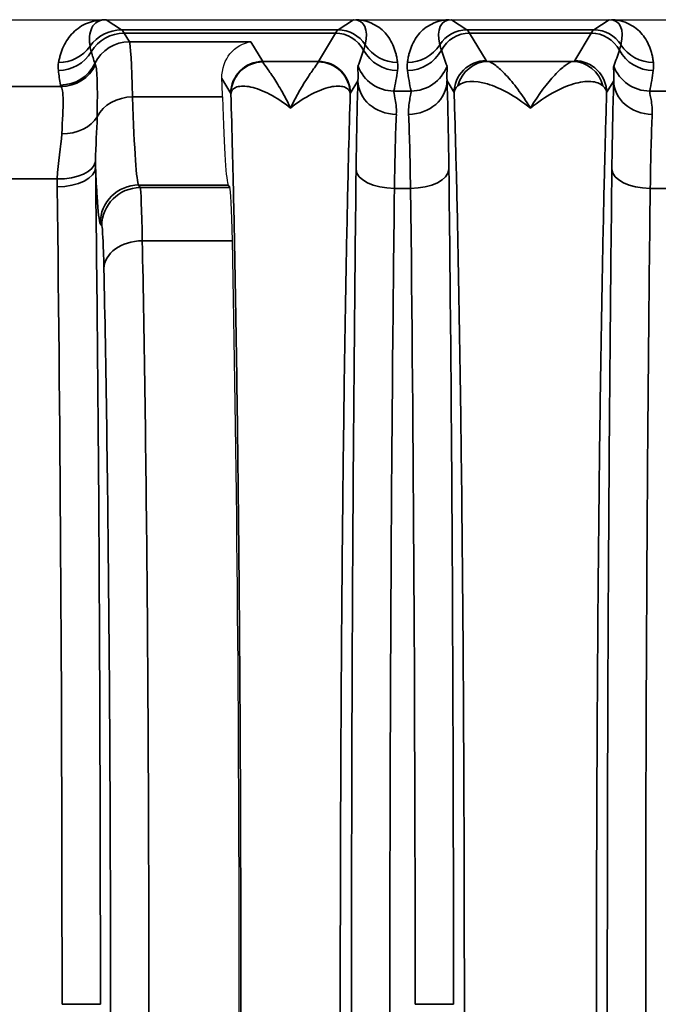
# Model space of a CAD drawing. Header units: millimetres. Extents: x 399 to 6233, y -1870 to 1602.
# Tile 478 of 656: x 5448 to 5458, y -81 to -66. Entities that reach past the tile are written whole.
import ezdxf

# ---------------------------------------------------------------- set-up
doc = ezdxf.new("R2010")
doc.units = ezdxf.units.MM
doc.layers.add('可見 (ISO)', color=7, linetype='Continuous', lineweight=25)
doc.layers.add('窄部可見 (ISO)', color=7, linetype='Continuous', lineweight=35)

msp = doc.modelspace()

# ---------------------------------------------------------------- linework, layer by layer
at = {"layer": '可見 (ISO)'}
for p, q in [((5438.592, -65.637), (5543.092, -65.637)), ((5449.351, -66.287), (5449.351, -66.287)), ((5450.866, -68.224), (5450.89, -68.264))]:
    msp.add_line(p, q, dxfattribs=at)
for centre, major_axis, ratio, start_param, end_param in [((5450.719, -70.981), (0, -5.001), 0.020942, 2.544719, 2.655918), ((5450.872, -60.229), (0, 8), 0.020947, 2.544616, 3.106686), ((5450.888, -71.262), (0, -3), 0.020947, 2.378086, 3.106686), ((5450.692, -81.037), (0, -16.531), 0.020947, 0.763507, 2.378086)]:
    msp.add_ellipse(centre, major_axis=major_axis, ratio=ratio, start_param=start_param, end_param=end_param, dxfattribs=at)
for points, knots in [([(5448.921, -65.637), (5448.928, -65.637), (5448.936, -65.637), (5448.943, -65.637), (5448.949, -65.637), (5448.954, -65.637), (5448.959, -65.638)], [0.00000000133, 0.00000000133, 0.00000000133, 0.00000000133, 0.00002276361, 0.00002276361, 0.00002276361, 0.00004084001, 0.00004084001, 0.00004084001, 0.00004084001]), ([(5452.824, -65.638), (5452.83, -65.637), (5452.836, -65.637), (5452.844, -65.637), (5452.849, -65.637), (5452.855, -65.637), (5452.861, -65.637)], [-0.00000491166, -0.00000491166, -0.00000491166, -0.00000491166, 0.00001772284, 0.00001772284, 0.00001772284, 0.00003506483, 0.00003506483, 0.00003506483, 0.00003506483]), ([(5454.323, -65.637), (5454.33, -65.637), (5454.337, -65.637), (5454.343, -65.637), (5454.349, -65.637), (5454.354, -65.637), (5454.359, -65.638)], [0.00000000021, 0.00000000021, 0.00000000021, 0.00000000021, 0.00002113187, 0.00002113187, 0.00002113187, 0.0000394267, 0.0000394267, 0.0000394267, 0.0000394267]), ([(5456.824, -65.638), (5456.829, -65.637), (5456.834, -65.637), (5456.839, -65.637), (5456.846, -65.637), (5456.853, -65.637), (5456.861, -65.637)], [-0.00000491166, -0.00000491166, -0.00000491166, -0.00000491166, 0.00001268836, 0.00001268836, 0.00001268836, 0.00003478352, 0.00003478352, 0.00003478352, 0.00003478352]), ([(5450.768, -66.559), (5450.761, -66.405), (5450.823, -66.26), (5450.978, -66.066), (5451.111, -65.996), (5451.222, -65.983)], [-0.2170594, -0.2170594, -0.2170594, -0.2170594, -0.1181242, -0.1181242, 0, 0, 0, 0])]:
    msp.add_open_spline(points, degree=3, knots=knots, dxfattribs=at)
at = {"layer": '窄部可見 (ISO)'}
for p, q in [((5448.959, -65.638), (5449.197, -65.797)), ((5452.586, -65.797), (5452.824, -65.638)), ((5454.359, -65.638), (5454.597, -65.797)), ((5456.586, -65.797), (5456.824, -65.638)), ((5449.197, -65.797), (5452.586, -65.797)), ((5452.542, -65.848), (5449.241, -65.848)), ((5449.241, -65.848), (5449.322, -65.983)), ((5452.277, -66.291), (5452.542, -65.848)), ((5454.597, -65.797), (5456.586, -65.797)), ((5456.542, -65.848), (5454.641, -65.848)), ((5454.641, -65.848), (5454.899, -66.278)), ((5456.284, -66.278), (5456.542, -65.848)), ((5449.322, -65.983), (5451.222, -65.983)), ((5451.222, -65.983), (5451.407, -66.291)), ((5451.407, -66.291), (5452.277, -66.291)), ((5454.935, -66.291), (5456.248, -66.291)), ((5450.907, -66.79), (5450.768, -66.559)), ((5452.895, -66.592), (5452.776, -66.79)), ((5454.399, -66.778), (5454.288, -66.592)), ((5456.895, -66.592), (5456.784, -66.778)), ((5446.965, -66.682), (5448.254, -66.682)), ((5453.458, -66.753), (5453.726, -66.753)), ((5457.458, -66.753), (5457.726, -66.753)), ((5449.371, -66.845), (5450.778, -66.845)), ((5448.194, -68.128), (5446.992, -68.128)), ((5450.866, -68.224), (5449.466, -68.224)), ((5449.466, -68.224), (5449.49, -68.264)), ((5449.49, -68.264), (5450.89, -68.264)), ((5453.717, -68.275), (5453.466, -68.275)), ((5457.717, -68.275), (5457.466, -68.275)), ((5448.89, -68.864), (5448.866, -68.823)), ((5450.931, -69.095), (5449.523, -69.095)), ((5448.268, -81.037), (5448.868, -81.037)), ((5453.789, -81.037), (5454.389, -81.037))]:
    msp.add_line(p, q, dxfattribs=at)
for centre, major_axis, ratio, start_param, end_param in [((5452.311, -66.48), (-0.641, -0.802), 0.399262, 2.444096, 3.45076), ((5454.872, -66.48), (0.641, -0.802), 0.399262, 2.832426, 3.839089), ((5456.311, -66.48), (-0.641, -0.802), 0.399262, 2.444096, 3.45076), ((5449.197, -66.397), (0.333, 0.499), 0.999683, 0.588111, 1.548236), ((5449.241, -66.447), (0.515, 0.309), 0.999172, 1.030857, 2.06212), ((5449.168, -165.83), (0, 100.043), 0.020817, 6.248286, 6.269226), ((5452.615, -165.83), (0, 100.043), 0.020838, 0.01396, 0.034899), ((5452.542, -66.347), (-0.429, 0.257), 0.999172, 4.17032, 5.252328), ((5452.586, -66.297), (-0.277, 0.416), 0.999683, 4.688411, 5.695074), ((5454.597, -66.297), (-0.277, -0.416), 0.999683, 3.729704, 4.736367), ((5454.641, -66.347), (-0.429, -0.257), 0.999172, 4.17245, 5.254458), ((5454.568, -165.83), (0, 100.043), 0.020838, 6.248286, 6.269226), ((5456.615, -165.83), (0, 100.043), 0.020838, 0.01396, 0.034899), ((5456.542, -66.347), (0.429, -0.257), 0.999172, 1.028727, 2.110736), ((5456.586, -66.297), (0.277, -0.416), 0.999683, 1.546818, 2.553481), ((5448.214, -65.709), (0.591, -0.105), 0.998218, 4.888081, 5.84797), ((5449.322, -66.583), (0.515, 0.309), 0.999172, 1.030857, 2.149979), ((5449.324, -70.097), (0.005, -4.117), 0.020059, 2.481509, 3.103526), ((5453.515, -65.709), (0.595, 0.075), 0.998245, 3.58034, 4.5867), ((5453.668, -65.709), (0.595, -0.075), 0.998245, 4.838078, 5.844438), ((5457.515, -65.709), (-0.595, -0.075), 0.998245, 0.438747, 1.445107), ((5448.211, -65.832), (0.596, 0.067), 0.99825, 4.600326, 5.631261), ((8308.712, -63.578), (-2860.258, -0.716), 0.046839, 0.013782, 0.015139), ((5452.089, -67.103), (-1.006, -2.097), 0.194686, 2.022352, 2.15293), ((5453.513, -65.832), (0.594, -0.083), 0.998238, 3.769539, 4.851199), ((5453.67, -65.832), (0.594, 0.083), 0.998238, 4.573579, 5.655239), ((5455.094, -67.103), (1.006, -2.097), 0.194686, 4.130256, 4.260833), ((5456.089, -67.103), (-1.006, -2.097), 0.194686, 2.022352, 2.15293), ((5457.513, -65.832), (-0.594, 0.083), 0.998238, 0.627947, 1.709607), ((5448.243, -66.06), (0.593, 0.094), 0.998229, 4.555036, 5.673797), ((5448.254, -66.083), (0.462, 0.383), 0.997094, 4.022529, 5.135982), ((5452.953, -73.921), (-4.172, 7.61), 0.009939, 0.048768, 0.091866), ((5451.407, -66.79), (-0.429, -0.257), 0.999172, 4.17245, 5.742515), ((5451.409, -66.796), (-0.482, -0.132), 0.996844, 4.44702, 6.016212), ((5451.405, -69.289), (0, -3), 0.017456, 3.064913, 3.106686), ((5452.278, -69.289), (0, -3), 0.017456, 3.176499, 3.218273), ((5452.274, -66.796), (0.482, -0.132), 0.996844, 0.266973, 1.836165), ((5452.277, -66.79), (-0.429, 0.257), 0.999172, 3.682263, 5.252328), ((5453.458, -66.154), (0.588, -0.12), 0.998201, 3.70106, 4.913253), ((5453.726, -66.154), (0.588, 0.12), 0.998201, 4.511525, 5.723718), ((5454.935, -66.79), (0.093, 0.491), 0.982993, 0.191203, 1.520008), ((5456.248, -66.79), (-0.093, 0.491), 0.982993, 4.763177, 6.091983), ((5457.458, -66.154), (-0.588, 0.12), 0.998201, 0.559467, 1.77166), ((5449.086, -67.32), (-0.629, 2.073), 0.310752, 1.035771, 1.153876), ((5452.737, -67.186), (0.587, 1.898), 0.297416, 5.033605, 5.211679), ((5454.446, -67.186), (-0.587, 1.898), 0.297416, 1.071506, 1.249581), ((5456.737, -67.186), (0.587, 1.898), 0.297416, 5.033605, 5.211679), ((5458.313, -66.654), (-10.07, 0), 0.058758, 0.009209, 0.048451), ((5452.922, -69.269), (-0.007, -3.096), 0.02085, 3.667868, 4.283101), ((5453.495, -66.592), (-0.6, 0.023), 0.876399, 0.0435, 1.604216), ((5453.688, -66.592), (0.6, 0.023), 0.876399, 4.678969, 6.239685), ((5454.261, -69.269), (0.007, -3.096), 0.02085, 2.000085, 2.615317), ((5456.922, -69.269), (-0.007, -3.096), 0.02085, 3.667868, 4.283101), ((5457.495, -66.592), (-0.6, 0.023), 0.876399, 0.0435, 1.604216), ((5450.903, -68.529), (0.002, 1.74), 0.025228, 6.191179, 6.241258), ((5452.78, -68.542), (-0.002, 1.753), 0.025123, 0.041761, 0.091645), ((5449.371, -67.341), (0.6, 0.018), 0.826915, 1.545318, 2.720266), ((5449.472, -60.225), (0, -8.003), 0.022512, 5.68634, 6.248297), ((5453.522, -69.349), (0.007, 2.58), 0.02502, 0.526295, 1.141522), ((5453.661, -69.349), (-0.007, 2.58), 0.02502, 5.141663, 5.756891), ((5457.522, -69.349), (0.007, 2.58), 0.02502, 0.526295, 1.141522), ((5448.264, -66.969), (0.599, -0.031), 0.751758, 4.750994, 5.926954), ((5448.194, -67.818), (0.6, -0.017), 0.516223, 4.726998, 6.223647), ((5448.193, -67.945), (0.6, 0.007), 0.511389, 4.706014, 6.258813), ((5453.466, -67.981), (-0.6, 0.007), 0.49083, 0.024039, 1.576589), ((5453.717, -67.981), (0.6, 0.007), 0.49083, 4.706597, 6.259146), ((5457.466, -67.981), (-0.6, 0.007), 0.49083, 0.024039, 1.576589), ((5447.732, -81.037), (0, 25), 0.02145, 4.712389, 5.249223), ((5449.466, -68.823), (0.515, 0.309), 0.999172, 1.030857, 2.600922), ((5449.49, -68.864), (0.515, 0.309), 0.999172, 1.030857, 2.600922), ((5453.232, -81.037), (0, 26), 0.02143, 4.712389, 5.225461), ((5449.523, -69.528), (-0.6, -0.013), 0.722333, 4.696582, 6.252897)]:
    msp.add_ellipse(centre, major_axis=major_axis, ratio=ratio, start_param=start_param, end_param=end_param, dxfattribs=at)
for points, knots in [([(5448.214, -66.308), (5448.218, -66.285), (5448.223, -66.264), (5448.228, -66.243), (5448.233, -66.222), (5448.238, -66.201), (5448.245, -66.18), (5448.258, -66.138), (5448.273, -66.097), (5448.291, -66.058), (5448.329, -65.976), (5448.379, -65.903), (5448.44, -65.841), (5448.505, -65.776), (5448.582, -65.724), (5448.667, -65.69), (5448.747, -65.658), (5448.833, -65.641), (5448.921, -65.637)], [2.1824074, 2.1824074, 2.1824074, 2.1824074, 2.2367975, 2.2367975, 2.2367975, 2.2916359, 2.2916359, 2.2916359, 2.402879, 2.402879, 2.402879, 2.6334858, 2.6334858, 2.6334858, 2.8796968, 2.8796968, 2.8796968, 3.1108341, 3.1108341, 3.1108341, 3.1108341]), ([(5448.959, -65.638), (5448.908, -65.638), (5448.862, -65.648), (5448.822, -65.671), (5448.786, -65.692), (5448.756, -65.723), (5448.735, -65.764), (5448.716, -65.802), (5448.704, -65.848), (5448.7, -65.898), (5448.698, -65.922), (5448.697, -65.948), (5448.698, -65.974), (5448.699, -65.986), (5448.7, -65.999), (5448.701, -66.012), (5448.702, -66.025), (5448.704, -66.039), (5448.706, -66.053)], [3.1406534, 3.1406534, 3.1406534, 3.1406534, 3.4037713, 3.4037713, 3.4037713, 3.6494301, 3.6494301, 3.6494301, 3.8799624, 3.8799624, 3.8799624, 3.9913262, 3.9913262, 3.9913262, 4.0462634, 4.0462634, 4.0462634, 4.1007779, 4.1007779, 4.1007779, 4.1007779]), ([(5452.861, -65.637), (5452.897, -65.639), (5452.933, -65.643), (5452.969, -65.65), (5453.015, -65.659), (5453.061, -65.672), (5453.105, -65.691), (5453.186, -65.726), (5453.259, -65.778), (5453.319, -65.843), (5453.375, -65.905), (5453.42, -65.979), (5453.452, -66.059), (5453.468, -66.098), (5453.481, -66.138), (5453.491, -66.179), (5453.496, -66.199), (5453.501, -66.22), (5453.505, -66.241), (5453.509, -66.263), (5453.512, -66.285), (5453.515, -66.308)], [3.1737609, 3.1737609, 3.1737609, 3.1737609, 3.2784434, 3.2784434, 3.2784434, 3.4153698, 3.4153698, 3.4153698, 3.6706773, 3.6706773, 3.6706773, 3.9118795, 3.9118795, 3.9118795, 4.0298953, 4.0298953, 4.0298953, 4.0886311, 4.0886311, 4.0886311, 4.1473165, 4.1473165, 4.1473165, 4.1473165]), ([(5453.668, -66.308), (5453.671, -66.285), (5453.674, -66.263), (5453.678, -66.241), (5453.682, -66.22), (5453.687, -66.199), (5453.692, -66.179), (5453.702, -66.138), (5453.715, -66.098), (5453.731, -66.059), (5453.763, -65.979), (5453.808, -65.905), (5453.865, -65.843), (5453.924, -65.778), (5453.997, -65.726), (5454.078, -65.691), (5454.122, -65.672), (5454.168, -65.659), (5454.214, -65.65), (5454.25, -65.643), (5454.286, -65.639), (5454.323, -65.637)], [2.1358688, 2.1358688, 2.1358688, 2.1358688, 2.1945542, 2.1945542, 2.1945542, 2.25329, 2.25329, 2.25329, 2.3713058, 2.3713058, 2.3713058, 2.612508, 2.612508, 2.612508, 2.8678155, 2.8678155, 2.8678155, 3.004742, 3.004742, 3.004742, 3.1094244, 3.1094244, 3.1094244, 3.1094244]), ([(5456.861, -65.637), (5456.897, -65.639), (5456.933, -65.643), (5456.969, -65.65), (5457.015, -65.659), (5457.061, -65.672), (5457.105, -65.691), (5457.186, -65.726), (5457.259, -65.778), (5457.319, -65.843), (5457.375, -65.905), (5457.42, -65.979), (5457.452, -66.059), (5457.468, -66.098), (5457.481, -66.138), (5457.491, -66.179), (5457.496, -66.199), (5457.501, -66.22), (5457.505, -66.241), (5457.509, -66.263), (5457.512, -66.285), (5457.515, -66.308)], [0.0321682, 0.0321682, 0.0321682, 0.0321682, 0.1368507, 0.1368507, 0.1368507, 0.2737771, 0.2737771, 0.2737771, 0.5290847, 0.5290847, 0.5290847, 0.7702868, 0.7702868, 0.7702868, 0.8883026, 0.8883026, 0.8883026, 0.9470384, 0.9470384, 0.9470384, 1.0057239, 1.0057239, 1.0057239, 1.0057239]), ([(5448.706, -66.053), (5448.708, -66.067), (5448.711, -66.083), (5448.715, -66.1), (5448.718, -66.113), (5448.722, -66.126), (5448.726, -66.14)], [0, 0, 0, 0, 0.00120001, 0.00120001, 0.00120001, 0.00208952, 0.00208952, 0.00208952, 0.00208952]), ([(5452.984, -66.113), (5452.989, -66.098), (5452.993, -66.084), (5452.997, -66.07), (5453.002, -66.055), (5453.005, -66.042), (5453.008, -66.029)], [0, 0, 0, 0, 0.001000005, 0.001000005, 0.001000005, 0.002089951, 0.002089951, 0.002089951, 0.002089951]), ([(5454.175, -66.029), (5454.177, -66.041), (5454.181, -66.053), (5454.185, -66.066), (5454.189, -66.081), (5454.194, -66.096), (5454.2, -66.113)], [0, 0, 0, 0, 0.001000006, 0.001000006, 0.001000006, 0.00208995, 0.00208995, 0.00208995, 0.00208995]), ([(5456.984, -66.113), (5456.989, -66.098), (5456.993, -66.084), (5456.997, -66.07), (5457.002, -66.055), (5457.005, -66.042), (5457.008, -66.029)], [0, 0, 0, 0, 0.001000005, 0.001000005, 0.001000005, 0.002089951, 0.002089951, 0.002089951, 0.002089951]), ([(5448.792, -66.346), (5448.805, -66.378), (5448.814, -66.465), (5448.818, -66.601), (5448.822, -66.737), (5448.821, -66.926), (5448.817, -67.155)], [0, 0, 0, 0, 0.001126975, 0.001126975, 0.001126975, 0.002257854, 0.002257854, 0.002257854, 0.002257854]), ([(5451.409, -66.298), (5451.412, -66.31), (5451.431, -66.336), (5451.458, -66.375), (5451.486, -66.413), (5451.523, -66.464), (5451.563, -66.525), (5451.604, -66.586), (5451.648, -66.658), (5451.696, -66.741), (5451.743, -66.823), (5451.793, -66.918), (5451.842, -67.02)], [0, 0, 0, 0, 0.000490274, 0.000490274, 0.000490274, 0.000980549, 0.000980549, 0.000980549, 0.001470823, 0.001470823, 0.001470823, 0.001961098, 0.001961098, 0.001961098, 0.001961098]), ([(5451.842, -67.02), (5451.94, -66.814), (5452.039, -66.648), (5452.16, -66.464), (5452.197, -66.413), (5452.252, -66.336), (5452.271, -66.31), (5452.274, -66.298)], [-0.000011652, -0.000011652, -0.000011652, -0.000011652, 0.00097581, 0.00097581, 0.001469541, 0.001469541, 0.001963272, 0.001963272, 0.001963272, 0.001963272]), ([(5452.895, -66.592), (5452.9, -66.527), (5452.897, -66.477), (5452.895, -66.439), (5452.895, -66.439), (5452.895, -66.438), (5452.895, -66.437), (5452.892, -66.4), (5452.891, -66.376), (5452.896, -66.364)], [0, 0, 0, 0, 0.000759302, 0.000759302, 0.000759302, 0.000774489, 0.000774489, 0.000774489, 0.001548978, 0.001548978, 0.001548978, 0.001548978]), ([(5454.287, -66.364), (5454.292, -66.376), (5454.291, -66.4), (5454.289, -66.437), (5454.289, -66.438), (5454.288, -66.439), (5454.288, -66.44), (5454.286, -66.477), (5454.283, -66.527), (5454.288, -66.592)], [0, 0, 0, 0, 0.000774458, 0.000774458, 0.000774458, 0.000793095, 0.000793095, 0.000793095, 0.001548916, 0.001548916, 0.001548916, 0.001548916]), ([(5454.899, -66.278), (5454.768, -66.278), (5454.638, -66.332), (5454.546, -66.425), (5454.453, -66.517), (5454.399, -66.647), (5454.399, -66.778)], [0, 0, 0, 0, 0.5, 0.5, 0.5, 1, 1, 1, 1]), ([(5454.935, -66.291), (5454.962, -66.297), (5455.002, -66.319), (5455.049, -66.354), (5455.096, -66.39), (5455.151, -66.441), (5455.21, -66.503), (5455.268, -66.565), (5455.33, -66.64), (5455.394, -66.726), (5455.458, -66.812), (5455.526, -66.911), (5455.592, -67.02)], [0, 0, 0, 0, 0.000534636, 0.000534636, 0.000534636, 0.001069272, 0.001069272, 0.001069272, 0.001603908, 0.001603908, 0.001603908, 0.002138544, 0.002138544, 0.002138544, 0.002138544]), ([(5455.592, -67.02), (5455.724, -66.801), (5455.857, -66.628), (5456.032, -66.441), (5456.087, -66.39), (5456.181, -66.319), (5456.221, -66.297), (5456.248, -66.291)], [-0.000011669, -0.000011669, -0.000011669, -0.000011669, 0.001066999, 0.001066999, 0.001606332, 0.001606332, 0.002145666, 0.002145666, 0.002145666, 0.002145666]), ([(5456.284, -66.278), (5456.415, -66.278), (5456.545, -66.332), (5456.637, -66.425), (5456.73, -66.517), (5456.784, -66.647), (5456.784, -66.778)], [0, 0, 0, 0, 0.5, 0.5, 0.5, 1, 1, 1, 1]), ([(5456.895, -66.592), (5456.9, -66.527), (5456.897, -66.477), (5456.895, -66.439), (5456.895, -66.439), (5456.895, -66.438), (5456.895, -66.437), (5456.892, -66.4), (5456.891, -66.376), (5456.896, -66.364)], [0, 0, 0, 0, 0.000759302, 0.000759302, 0.000759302, 0.000774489, 0.000774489, 0.000774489, 0.001548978, 0.001548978, 0.001548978, 0.001548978]), ([(5451.842, -67.02), (5451.618, -66.84), (5451.397, -66.729), (5451.221, -66.691), (5451.133, -66.672), (5451.057, -66.672), (5451.002, -66.69), (5450.947, -66.708), (5450.912, -66.745), (5450.909, -66.796)], [-0.000011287, -0.000011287, -0.000011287, -0.000011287, 0.001050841, 0.001050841, 0.001050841, 0.001581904, 0.001581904, 0.001581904, 0.002112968, 0.002112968, 0.002112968, 0.002112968]), ([(5452.774, -66.796), (5452.771, -66.745), (5452.736, -66.708), (5452.681, -66.69), (5452.626, -66.672), (5452.549, -66.672), (5452.462, -66.691), (5452.289, -66.728), (5452.065, -66.84), (5451.842, -67.02)], [-0.00000006, -0.00000006, -0.00000006, -0.00000006, 0.000531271, 0.000531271, 0.000531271, 0.001062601, 0.001062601, 0.001062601, 0.002125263, 0.002125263, 0.002125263, 0.002125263]), ([(5455.592, -67.02), (5455.356, -66.831), (5455.124, -66.703), (5454.92, -66.643), (5454.717, -66.582), (5454.545, -66.591), (5454.457, -66.674)], [-0.00001122, -0.00001122, -0.00001122, -0.00001122, 0.001104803, 0.001104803, 0.001104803, 0.002220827, 0.002220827, 0.002220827, 0.002220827]), ([(5456.726, -66.674), (5456.682, -66.632), (5456.616, -66.609), (5456.537, -66.604), (5456.459, -66.599), (5456.365, -66.612), (5456.264, -66.642), (5456.062, -66.702), (5455.827, -66.831), (5455.592, -67.02)], [0, 0, 0, 0, 0.000558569, 0.000558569, 0.000558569, 0.001117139, 0.001117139, 0.001117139, 0.002234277, 0.002234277, 0.002234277, 0.002234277]), ([(5456.784, -66.778), (5456.784, -66.777), (5456.784, -66.774), (5456.783, -66.772), (5456.783, -66.77), (5456.783, -66.767), (5456.782, -66.765), (5456.781, -66.761), (5456.78, -66.757), (5456.779, -66.752), (5456.776, -66.743), (5456.772, -66.735), (5456.768, -66.726), (5456.758, -66.708), (5456.744, -66.691), (5456.726, -66.674)], [-0.00000006, -0.00000006, -0.00000006, -0.00000006, 0.0000257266, 0.0000257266, 0.0000257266, 0.0000544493, 0.0000544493, 0.0000544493, 0.000111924, 0.000111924, 0.000111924, 0.0002271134, 0.0002271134, 0.0002271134, 0.0004594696, 0.0004594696, 0.0004594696, 0.0004594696]), ([(5448.264, -67.421), (5448.277, -67.205), (5448.286, -67.027), (5448.284, -66.777), (5448.273, -66.702), (5448.254, -66.682)], [0.000931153, 0.000931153, 0.000931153, 0.000931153, 0.001928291, 0.001928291, 0.002925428, 0.002925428, 0.002925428, 0.002925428]), ([(5450.909, -95.278), (5450.917, -94.993), (5450.926, -94.69), (5450.933, -94.378), (5450.937, -94.244), (5450.94, -94.107), (5450.943, -93.967), (5450.954, -93.5), (5450.965, -93.002), (5450.974, -92.479), (5450.984, -91.957), (5450.992, -91.411), (5451.001, -90.84), (5451.009, -90.269), (5451.016, -89.672), (5451.023, -89.057), (5451.025, -88.845), (5451.028, -88.63), (5451.03, -88.413), (5451.034, -88.003), (5451.037, -87.586), (5451.041, -87.162), (5451.046, -86.513), (5451.05, -85.846), (5451.054, -85.166), (5451.061, -83.805), (5451.064, -82.428), (5451.064, -81.037), (5451.064, -79.647), (5451.061, -78.271), (5451.054, -76.909), (5451.05, -76.228), (5451.046, -75.562), (5451.041, -74.913), (5451.037, -74.489), (5451.034, -74.071), (5451.03, -73.662), (5451.028, -73.445), (5451.025, -73.23), (5451.023, -73.017), (5451.016, -72.402), (5451.009, -71.805), (5451.001, -71.235), (5450.992, -70.664), (5450.984, -70.118), (5450.974, -69.595), (5450.965, -69.073), (5450.954, -68.575), (5450.943, -68.108), (5450.94, -67.968), (5450.937, -67.831), (5450.933, -67.697), (5450.926, -67.385), (5450.917, -67.082), (5450.909, -66.796)], [0.0264933, 0.0264933, 0.0264933, 0.0264933, 0.0679433, 0.0679433, 0.0679433, 0.0856819, 0.0856819, 0.0856819, 0.1448706, 0.1448706, 0.1448706, 0.2040592, 0.2040592, 0.2040592, 0.2632479, 0.2632479, 0.2632479, 0.2837247, 0.2837247, 0.2837247, 0.3224365, 0.3224365, 0.3224365, 0.3816251, 0.3816251, 0.3816251, 0.5, 0.5, 0.5, 0.6183797, 0.6183797, 0.6183797, 0.6775684, 0.6775684, 0.6775684, 0.7162875, 0.7162875, 0.7162875, 0.736757, 0.736757, 0.736757, 0.7959457, 0.7959457, 0.7959457, 0.8551343, 0.8551343, 0.8551343, 0.914323, 0.914323, 0.914323, 0.9320642, 0.9320642, 0.9320642, 0.9735116, 0.9735116, 0.9735116, 0.9735116]), ([(5452.774, -66.796), (5452.766, -67.082), (5452.757, -67.385), (5452.75, -67.697), (5452.746, -67.831), (5452.743, -67.968), (5452.74, -68.108), (5452.729, -68.575), (5452.719, -69.073), (5452.709, -69.595), (5452.699, -70.118), (5452.691, -70.664), (5452.682, -71.235), (5452.674, -71.805), (5452.667, -72.402), (5452.66, -73.017), (5452.658, -73.23), (5452.656, -73.445), (5452.653, -73.662), (5452.649, -74.071), (5452.646, -74.488), (5452.642, -74.913), (5452.637, -75.561), (5452.633, -76.228), (5452.629, -76.909), (5452.622, -78.27), (5452.619, -79.647), (5452.619, -81.037), (5452.619, -82.428), (5452.622, -83.804), (5452.629, -85.166), (5452.633, -85.847), (5452.637, -86.513), (5452.642, -87.162), (5452.646, -87.586), (5452.649, -88.003), (5452.653, -88.413), (5452.656, -88.63), (5452.658, -88.845), (5452.66, -89.057), (5452.667, -89.672), (5452.674, -90.269), (5452.682, -90.84), (5452.691, -91.41), (5452.699, -91.957), (5452.709, -92.479), (5452.719, -93.002), (5452.729, -93.5), (5452.74, -93.967), (5452.743, -94.107), (5452.746, -94.244), (5452.75, -94.378), (5452.757, -94.69), (5452.766, -94.993), (5452.774, -95.279)], [0.0264933, 0.0264933, 0.0264933, 0.0264933, 0.0679433, 0.0679433, 0.0679433, 0.0856819, 0.0856819, 0.0856819, 0.1448706, 0.1448706, 0.1448706, 0.2040592, 0.2040592, 0.2040592, 0.2632479, 0.2632479, 0.2632479, 0.2837247, 0.2837247, 0.2837247, 0.3224365, 0.3224365, 0.3224365, 0.3816251, 0.3816251, 0.3816251, 0.5, 0.5, 0.5, 0.6183797, 0.6183797, 0.6183797, 0.6775684, 0.6775684, 0.6775684, 0.7162875, 0.7162875, 0.7162875, 0.736757, 0.736757, 0.736757, 0.7959457, 0.7959457, 0.7959457, 0.8551343, 0.8551343, 0.8551343, 0.914323, 0.914323, 0.914323, 0.9320642, 0.9320642, 0.9320642, 0.9735116, 0.9735116, 0.9735116, 0.9735116]), ([(5453.458, -66.753), (5453.454, -66.766), (5453.463, -66.803), (5453.486, -66.925), (5453.5, -67.011), (5453.495, -67.118)], [0, 0, 0, 0, 0.000661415, 0.000661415, 0.001322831, 0.001322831, 0.001322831, 0.001322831]), ([(5453.688, -67.118), (5453.683, -67.01), (5453.697, -66.927), (5453.72, -66.804), (5453.729, -66.766), (5453.726, -66.753)], [0, 0, 0, 0, 0.000661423, 0.000661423, 0.001322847, 0.001322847, 0.001322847, 0.001322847]), ([(5454.399, -95.297), (5454.41, -94.95), (5454.42, -94.577), (5454.43, -94.188), (5454.432, -94.125), (5454.433, -94.061), (5454.435, -93.996), (5454.446, -93.531), (5454.457, -93.035), (5454.466, -92.517), (5454.476, -91.998), (5454.485, -91.454), (5454.494, -90.884), (5454.502, -90.315), (5454.51, -89.717), (5454.517, -89.101), (5454.52, -88.84), (5454.522, -88.576), (5454.525, -88.309), (5454.529, -87.945), (5454.532, -87.576), (5454.535, -87.2), (5454.54, -86.549), (5454.544, -85.879), (5454.548, -85.194), (5454.555, -83.824), (5454.559, -82.438), (5454.559, -81.037), (5454.559, -79.636), (5454.555, -78.251), (5454.548, -76.881), (5454.542, -75.8), (5454.535, -74.761), (5454.525, -73.766), (5454.522, -73.498), (5454.52, -73.234), (5454.517, -72.974), (5454.51, -72.357), (5454.502, -71.76), (5454.494, -71.191), (5454.485, -70.621), (5454.476, -70.077), (5454.466, -69.558), (5454.457, -69.039), (5454.446, -68.543), (5454.435, -68.079), (5454.433, -68.014), (5454.432, -67.95), (5454.43, -67.886), (5454.42, -67.498), (5454.41, -67.125), (5454.399, -66.778)], [0.0267397, 0.0267397, 0.0267397, 0.0267397, 0.0775919, 0.0775919, 0.0775919, 0.0858976, 0.0858976, 0.0858976, 0.1450554, 0.1450554, 0.1450554, 0.2042133, 0.2042133, 0.2042133, 0.2633711, 0.2633711, 0.2633711, 0.2884173, 0.2884173, 0.2884173, 0.322529, 0.322529, 0.322529, 0.3816868, 0.3816868, 0.3816868, 0.5, 0.5, 0.5, 0.6183182, 0.6183182, 0.6183182, 0.7115983, 0.7115983, 0.7115983, 0.7366339, 0.7366339, 0.7366339, 0.7957918, 0.7957918, 0.7957918, 0.8549496, 0.8549496, 0.8549496, 0.9141075, 0.9141075, 0.9141075, 0.9224155, 0.9224155, 0.9224155, 0.9732653, 0.9732653, 0.9732653, 0.9732653]), ([(5456.784, -66.778), (5456.773, -67.125), (5456.763, -67.498), (5456.753, -67.886), (5456.751, -67.95), (5456.75, -68.014), (5456.748, -68.079), (5456.737, -68.543), (5456.727, -69.039), (5456.717, -69.558), (5456.707, -70.077), (5456.698, -70.621), (5456.689, -71.19), (5456.681, -71.76), (5456.673, -72.358), (5456.666, -72.974), (5456.664, -73.234), (5456.661, -73.498), (5456.658, -73.765), (5456.655, -74.129), (5456.651, -74.499), (5456.648, -74.874), (5456.643, -75.526), (5456.639, -76.196), (5456.635, -76.881), (5456.628, -78.25), (5456.624, -79.636), (5456.624, -81.037), (5456.624, -82.438), (5456.628, -83.824), (5456.635, -85.194), (5456.641, -86.274), (5456.648, -87.314), (5456.658, -88.309), (5456.661, -88.576), (5456.664, -88.84), (5456.666, -89.101), (5456.673, -89.717), (5456.681, -90.315), (5456.689, -90.884), (5456.698, -91.454), (5456.707, -91.998), (5456.717, -92.517), (5456.727, -93.035), (5456.737, -93.531), (5456.748, -93.995), (5456.75, -94.061), (5456.751, -94.125), (5456.753, -94.188), (5456.763, -94.577), (5456.773, -94.95), (5456.784, -95.297)], [0.0267397, 0.0267397, 0.0267397, 0.0267397, 0.0775919, 0.0775919, 0.0775919, 0.0858976, 0.0858976, 0.0858976, 0.1450554, 0.1450554, 0.1450554, 0.2042133, 0.2042133, 0.2042133, 0.2633711, 0.2633711, 0.2633711, 0.2884173, 0.2884173, 0.2884173, 0.322529, 0.322529, 0.322529, 0.3816868, 0.3816868, 0.3816868, 0.5, 0.5, 0.5, 0.6183182, 0.6183182, 0.6183182, 0.7115983, 0.7115983, 0.7115983, 0.7366339, 0.7366339, 0.7366339, 0.7957918, 0.7957918, 0.7957918, 0.8549496, 0.8549496, 0.8549496, 0.9141075, 0.9141075, 0.9141075, 0.9224155, 0.9224155, 0.9224155, 0.9732653, 0.9732653, 0.9732653, 0.9732653]), ([(5457.458, -66.753), (5457.454, -66.766), (5457.463, -66.803), (5457.486, -66.925), (5457.5, -67.011), (5457.495, -67.118)], [0, 0, 0, 0, 0.000661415, 0.000661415, 0.001322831, 0.001322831, 0.001322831, 0.001322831]), ([(5448.792, -67.945), (5448.817, -69.913), (5448.836, -72.04), (5448.849, -74.248), (5448.861, -76.457), (5448.868, -78.747), (5448.868, -81.037)], [5.7463508, 5.7463508, 5.7463508, 5.7463508, 6.0147681, 6.0147681, 6.0147681, 6.2831853, 6.2831853, 6.2831853, 6.2831853]), ([(5448.866, -68.823), (5448.849, -68.795), (5448.832, -68.654), (5448.816, -68.403), (5448.808, -68.277), (5448.8, -68.123), (5448.792, -67.945)], [1.6057029, 1.6057029, 1.6057029, 1.6057029, 1.8865079, 1.8865079, 1.8865079, 2.0280663, 2.0280663, 2.0280663, 2.0280663]), ([(5452.866, -94.094), (5452.843, -92.112), (5452.825, -89.987), (5452.812, -87.787), (5452.8, -85.586), (5452.794, -83.312), (5452.794, -81.037), (5452.794, -78.763), (5452.8, -76.488), (5452.812, -74.288), (5452.825, -72.088), (5452.843, -69.962), (5452.866, -67.981)], [2.628521, 2.628521, 2.628521, 2.628521, 2.885057, 2.885057, 2.885057, 3.141593, 3.141593, 3.141593, 3.398129, 3.398129, 3.398129, 3.654665, 3.654665, 3.654665, 3.654665]), ([(5454.317, -67.981), (5454.341, -69.962), (5454.359, -72.088), (5454.371, -74.288), (5454.383, -76.488), (5454.389, -78.763), (5454.389, -81.037)], [5.7701132, 5.7701132, 5.7701132, 5.7701132, 6.0266493, 6.0266493, 6.0266493, 6.2831853, 6.2831853, 6.2831853, 6.2831853]), ([(5456.866, -94.094), (5456.843, -92.112), (5456.825, -89.987), (5456.812, -87.787), (5456.8, -85.586), (5456.794, -83.312), (5456.794, -81.037), (5456.794, -78.763), (5456.8, -76.488), (5456.812, -74.288), (5456.825, -72.088), (5456.843, -69.962), (5456.866, -67.981)], [2.628521, 2.628521, 2.628521, 2.628521, 2.885057, 2.885057, 2.885057, 3.141593, 3.141593, 3.141593, 3.398129, 3.398129, 3.398129, 3.654665, 3.654665, 3.654665, 3.654665]), ([(5453.466, -68.275), (5453.442, -70.212), (5453.424, -72.29), (5453.4, -76.591), (5453.394, -78.814), (5453.394, -83.261), (5453.4, -85.484), (5453.424, -89.785), (5453.442, -91.862), (5453.466, -93.8)], [2.628521, 2.628521, 2.628521, 2.628521, 2.885057, 2.885057, 3.141593, 3.141593, 3.398129, 3.398129, 3.654665, 3.654665, 3.654665, 3.654665]), ([(5457.466, -68.275), (5457.442, -70.212), (5457.424, -72.29), (5457.4, -76.591), (5457.394, -78.814), (5457.394, -83.261), (5457.4, -85.484), (5457.424, -89.785), (5457.442, -91.862), (5457.466, -93.8)], [2.628521, 2.628521, 2.628521, 2.628521, 2.885057, 2.885057, 3.141593, 3.141593, 3.398129, 3.398129, 3.654665, 3.654665, 3.654665, 3.654665]), ([(5448.923, -69.528), (5448.918, -69.327), (5448.913, -69.164), (5448.902, -68.938), (5448.896, -68.874), (5448.89, -68.864)], [3.9488824, 3.9488824, 3.9488824, 3.9488824, 4.3131824, 4.3131824, 4.6774824, 4.6774824, 4.6774824, 4.6774824]), ([(5449.523, -69.095), (5449.539, -69.864), (5449.554, -70.714), (5449.566, -71.629), (5449.579, -72.543), (5449.59, -73.522), (5449.599, -74.544), (5449.608, -75.567), (5449.614, -76.634), (5449.619, -77.724), (5449.623, -78.813), (5449.626, -79.925), (5449.626, -81.037), (5449.626, -82.149), (5449.623, -83.262), (5449.619, -84.351), (5449.614, -85.441), (5449.608, -86.508), (5449.599, -87.53), (5449.59, -88.553), (5449.579, -89.532), (5449.566, -90.446), (5449.554, -91.361), (5449.539, -92.211), (5449.523, -92.98)], [2.334303, 2.334303, 2.334303, 2.334303, 2.536125, 2.536125, 2.536125, 2.737948, 2.737948, 2.737948, 2.93977, 2.93977, 2.93977, 3.141593, 3.141593, 3.141593, 3.343415, 3.343415, 3.343415, 3.545238, 3.545238, 3.545238, 3.74706, 3.74706, 3.74706, 3.948882, 3.948882, 3.948882, 3.948882]), ([(5448.923, -92.546), (5448.939, -91.805), (5448.954, -90.986), (5448.979, -89.223), (5448.99, -88.28), (5449.008, -86.309), (5449.015, -85.281), (5449.024, -83.181), (5449.026, -82.109), (5449.026, -79.966), (5449.024, -78.894), (5449.015, -76.794), (5449.008, -75.766), (5448.99, -73.794), (5448.979, -72.851), (5448.954, -71.089), (5448.939, -70.269), (5448.923, -69.528)], [2.334303, 2.334303, 2.334303, 2.334303, 2.536125, 2.536125, 2.737948, 2.737948, 2.93977, 2.93977, 3.141593, 3.141593, 3.343415, 3.343415, 3.545238, 3.545238, 3.74706, 3.74706, 3.948882, 3.948882, 3.948882, 3.948882])]:
    msp.add_open_spline(points, degree=3, knots=knots, dxfattribs=at)
for points in [[(5448.211, -66.431), (5448.207, -66.39), (5448.207, -66.349), (5448.214, -66.308)], [(5453.515, -66.308), (5453.52, -66.349), (5453.519, -66.39), (5453.513, -66.431)], [(5453.67, -66.431), (5453.664, -66.39), (5453.663, -66.349), (5453.668, -66.308)], [(5454.899, -66.278), (5454.902, -66.282), (5454.913, -66.287), (5454.935, -66.291)], [(5456.248, -66.291), (5456.27, -66.287), (5456.282, -66.282), (5456.284, -66.278)], [(5457.515, -66.308), (5457.52, -66.349), (5457.519, -66.39), (5457.513, -66.431)], [(5454.457, -66.674), (5454.421, -66.708), (5454.402, -66.743), (5454.399, -66.778)], [(5448.817, -67.155), (5448.814, -67.374), (5448.793, -67.603), (5448.792, -67.854)], [(5448.194, -68.128), (5448.203, -67.861), (5448.251, -67.626), (5448.264, -67.421)], [(5448.792, -67.854), (5448.792, -67.884), (5448.792, -67.915), (5448.792, -67.945)], [(5448.193, -68.252), (5448.192, -68.211), (5448.192, -68.169), (5448.194, -68.128)], [(5449.49, -68.264), (5449.502, -68.289), (5449.514, -68.602), (5449.523, -69.095)]]:
    msp.add_open_spline(points, degree=3, dxfattribs=at)

doc.saveas('drawing.dxf')
